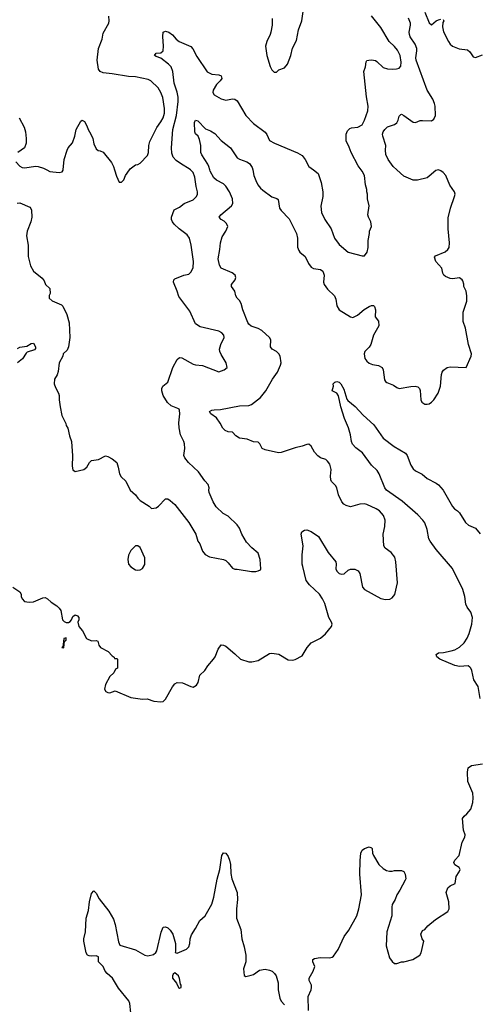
# Model space of a CAD drawing. Header units: inches. Extents: x 1473912 to 1647258, y 640388 to 773423.
# Tile 326 of 420: x 1564510 to 1568482, y 712784 to 721299. Entities that reach past the tile are written whole.
import ezdxf

# ---------------------------------------------------------------- set-up
doc = ezdxf.new("R2010")
doc.units = ezdxf.units.IN
doc.header["$MEASUREMENT"] = 0
doc.layers.add('B5761', color=7, linetype='Continuous')
doc.layers.add('B5762', color=7, linetype='Continuous')

msp = doc.modelspace()

# ---------------------------------------------------------------- linework, layer by layer
at = {"layer": 'B5761', "color": 5}
for points, elevation in [([(1564450, 716391.3), (1564510, 716351.3), (1564521, 716330), (1564522.8, 716310), (1564530.8, 716290), (1564550, 716268.2), (1564590, 716260.5), (1564630, 716264.9), (1564710, 716298.8), (1564730, 716301), (1564750, 716291), (1564780.9, 716260.9), (1564830, 716230.5), (1564851, 716210), (1564866, 716190), (1564880.7, 716110), (1564894.2, 716094.2), (1564910, 716085.5), (1564930, 716085.5), (1564944.7, 716095.3), (1564958, 716110), (1564970, 716138), (1564990, 716151.3), (1565010, 716142), (1565022, 716130), (1565022, 716110), (1565012, 716090), (1565021, 716050), (1565053.2, 716013.2), (1565088.3, 715948.3), (1565130, 715927.3), (1565170, 715931.3), (1565184.7, 715924.7), (1565194, 715890), (1565206.8, 715870), (1565273.7, 715833.7), (1565310, 715796), (1565326.4, 715786.4), (1565330, 715774), (1565350, 715774), (1565354, 715770), (1565354, 715690), (1565338, 715682), (1565322, 715650), (1565290, 715619), (1565250.9, 715550.9), (1565242, 715510), (1565254.8, 715490), (1565270, 715479.1), (1565290, 715476.3), (1565335.3, 715495.3), (1565470, 715438), (1565570, 715423.1), (1565610, 715424.4), (1565670, 715404.4), (1565730, 715400.4), (1565750, 715403.8), (1565770, 715422), (1565830, 715530.7), (1565850, 715554.8), (1565870, 715566.8), (1565917.2, 715562.8), (1565990, 715530.8), (1566010, 715526.8), (1566037.5, 715542.5), (1566052.1, 715567.9), (1566065.2, 715630), (1566109.6, 715670.4), (1566136, 715710), (1566186, 715770), (1566199.3, 715790), (1566224.8, 715855.2), (1566250, 715891.3), (1566270, 715891), (1566290, 715881), (1566370, 715815.5), (1566417.3, 715770), (1566490, 715745.3), (1566514.7, 715745.3), (1566570, 715758), (1566670, 715817.3), (1566690, 715819.1), (1566750, 715810.4), (1566830, 715762), (1566870, 715759.1), (1566890, 715764.9), (1566950, 715796), (1566994.5, 715870), (1567029.7, 715910.2), (1567109, 715950), (1567153.4, 715986.6), (1567204.5, 716050), (1567209.5, 716070), (1567205.1, 716090), (1567182.9, 716130), (1567147, 716250), (1567127.6, 716290), (1567099.5, 716330), (1567013.6, 716410), (1566986, 716450), (1566955.6, 716570), (1566951.6, 716590), (1566951.3, 716670), (1566960.5, 716750), (1566941.2, 716850), (1566948.7, 716870), (1566970, 716884.7), (1566990, 716886.8), (1567030, 716872.7), (1567093.4, 716830), (1567175.6, 716690), (1567242, 716610), (1567246, 716590), (1567243.2, 716550), (1567250.2, 716530), (1567270, 716510.2), (1567290, 716504.7), (1567312.7, 716507.3), (1567350, 716537.1), (1567370, 716546), (1567405.8, 716545.8), (1567433.7, 716533.7), (1567448.3, 716508.3), (1567472.5, 716392.5), (1567490.8, 716370), (1567630, 716293.4), (1567670, 716284.9), (1567710, 716287.3), (1567730, 716298.8), (1567751.3, 716328.7), (1567774.5, 716430), (1567761.6, 716610), (1567751.6, 716650), (1567719.5, 716690), (1567668.7, 716728.7), (1567656.3, 716750), (1567651.1, 716850), (1567664.4, 716915.6), (1567667.2, 716970), (1567653.3, 717010), (1567618.9, 717050), (1567591.3, 717070), (1567510, 717106.4), (1567489.1, 717110.9), (1567450.2, 717109.8), (1567370, 717086.6), (1567330, 717098), (1567309.8, 717109.8), (1567294.3, 717130), (1567266.3, 717190), (1567251.1, 717250), (1567238.9, 717270), (1567205.8, 717305.8), (1567199.8, 717319.8), (1567195, 717350), (1567202, 717410), (1567190, 717454), (1567170, 717481.6), (1567154.5, 717494.5), (1567110, 717511.1), (1567085.9, 717525.9), (1567058.5, 717558.5), (1567030, 717609.2), (1567010, 717629.2), (1566990, 717626), (1566950, 717609.5), (1566890, 717597), (1566770, 717555.6), (1566745.8, 717554.2), (1566630, 717578.4), (1566604, 717590), (1566584, 717630), (1566570, 717644), (1566530, 717649), (1566475.3, 717670), (1566410, 717679.2), (1566378.6, 717698.6), (1566350, 717731.3), (1566310, 717735.5), (1566285, 717745), (1566265.2, 717765.2), (1566242, 717810), (1566210, 717854.7), (1566160.9, 717890), (1566149.4, 717910), (1566170, 717921.3), (1566190, 717925.3), (1566246.4, 717926.4), (1566410, 717960.2), (1566490, 717962.7), (1566514.5, 717970), (1566590, 718032), (1566638, 718090), (1566693.3, 718190), (1566736.9, 718250), (1566764.7, 718310), (1566768.1, 718331.9), (1566760.5, 718390), (1566749.7, 718410), (1566727.8, 718430), (1566690.6, 718450.6), (1566676.4, 718470), (1566680.8, 718530), (1566668.8, 718550), (1566603.8, 718610), (1566570, 718629.2), (1566510, 718649.4), (1566490, 718666), (1566480.6, 718680.6), (1566438.7, 718790), (1566424.8, 718844.8), (1566410, 718869.6), (1566389.6, 718890), (1566378.7, 718910), (1566369.6, 718950), (1566339.6, 718990), (1566341.3, 719010), (1566371.6, 719050), (1566377.6, 719070), (1566371.8, 719090), (1566346, 719110), (1566251.8, 719150), (1566235.7, 719175.7), (1566225.3, 719230), (1566239.3, 719310), (1566244.1, 719370), (1566260, 719420), (1566292.4, 719470), (1566307.2, 719510), (1566296.1, 719536.1), (1566275.9, 719555.9), (1566251.8, 719570), (1566234, 719590), (1566248, 719610), (1566341.5, 719690), (1566350.7, 719710), (1566349.1, 719750), (1566324.3, 719810), (1566290, 719860.3), (1566270, 719878.5), (1566210, 719911.1), (1566188.3, 719930), (1566155.1, 719990), (1566152.5, 720000)], 720), ([(1564488, 719712), (1564510, 719714.9), (1564596.7, 719676.7), (1564607, 719667), (1564611.5, 719651.5), (1564614.2, 719590), (1564605.2, 719550), (1564575.2, 719470), (1564569.4, 719430), (1564582.8, 719350), (1564583.6, 719250), (1564603.6, 719170), (1564630, 719123.8), (1564703.7, 719063.7), (1564721.4, 719041.4), (1564732, 719010), (1564770, 718974), (1564771.6, 718931.6), (1564765.4, 718914.6), (1564764.7, 718890), (1564790, 718866.8), (1564870, 718834), (1564882.5, 718822.5), (1564918, 718750), (1564938.3, 718678.3), (1564943.1, 718550), (1564931.8, 718468.2), (1564919.2, 718440.8), (1564884, 718410), (1564882, 718390), (1564850.5, 718330), (1564842.4, 718257.6), (1564832.1, 718227.9), (1564810.7, 718190), (1564807.3, 718150), (1564818.5, 718118.5), (1564846, 718070), (1564851, 718050), (1564851, 718010), (1564858.8, 717950), (1564874.4, 717874.4), (1564907.3, 717807.3), (1564911.3, 717790), (1564926.4, 717766.4), (1564939.8, 717699.8), (1564957.3, 717650), (1564966.2, 717526.2), (1564963.1, 717436.9), (1564970, 717404.9), (1564990, 717390.4), (1565065.2, 717410), (1565089.5, 717430), (1565113.2, 717470), (1565130, 717486.8), (1565190, 717496), (1565250, 717526), (1565270, 717521), (1565310, 717500.7), (1565348.5, 717468.5), (1565361.6, 717430), (1565372.5, 717372.5), (1565386.2, 717346.2), (1565427.1, 717307.1), (1565464.7, 717230), (1565511.3, 717190), (1565530, 717162), (1565550, 717142), (1565630, 717092), (1565650, 717072), (1565690, 717078), (1565710, 717091.3), (1565770, 717154), (1565790, 717154), (1565810, 717142), (1565850, 717104.7), (1565970.6, 716950), (1566030.7, 716850), (1566050.6, 716790), (1566065.7, 716765.7), (1566090, 716704), (1566113.9, 716673.9), (1566150, 716652.7), (1566272, 716630), (1566290, 716621), (1566310, 716602.8), (1566350, 716554.8), (1566370, 716547.3), (1566390, 716547.7), (1566512.9, 716527.1), (1566550, 716526), (1566570, 716531.3), (1566590, 716542), (1566594, 716550), (1566587, 716630), (1566570, 716684), (1566516, 716730), (1566470, 716779), (1566429.5, 716850), (1566410, 716902), (1566389.6, 716929.6), (1566310, 717004.5), (1566267.7, 717027.7), (1566207.2, 717087.2), (1566182.7, 717130), (1566147, 717210), (1566142.9, 717230), (1566147, 717250), (1566139.7, 717279.7), (1566109.4, 717310), (1566054, 717390), (1565969, 717470), (1565937.2, 717510), (1565929, 717530), (1565936.2, 717590), (1565933.6, 717630), (1565929.4, 717650), (1565898.4, 717710), (1565888, 717768), (1565886.2, 717813.8), (1565893.6, 717890), (1565890, 717922), (1565886.6, 717930), (1565876.1, 717936.1), (1565819.4, 717959.4), (1565787.5, 717987.5), (1565749.7, 718050), (1565738.7, 718090), (1565738.4, 718110), (1565746, 718130), (1565790, 718164.7), (1565832.3, 718290), (1565870, 718361), (1565890, 718377.3), (1565910, 718374.8), (1566010, 718320.7), (1566030, 718314), (1566090, 718307.7), (1566230, 718254), (1566278, 718270), (1566302, 718290), (1566292.7, 718330), (1566250, 718404), (1566238.4, 718430), (1566236.2, 718450), (1566247, 718490), (1566276, 718550), (1566272.7, 718570), (1566256, 718590), (1566230, 718605.1), (1566070, 718641.6), (1566030, 718669.3), (1565978.8, 718778.8), (1565884.7, 718904.8), (1565871.6, 718950), (1565839.5, 719030), (1565841.2, 719050), (1565850, 719057.3), (1565929.5, 719090.5), (1565970, 719099.1), (1565990, 719114.8), (1566007.6, 719152.4), (1566011.1, 719208.9), (1565993, 719350), (1565978.4, 719410), (1565957.4, 719437.4), (1565889.3, 719490), (1565846, 719530), (1565828.9, 719551.1), (1565821.2, 719570), (1565821.2, 719590), (1565845.6, 719654.4), (1565890, 719678.8), (1565931.3, 719708.7), (1566010, 719742), (1566037, 719770), (1566045.1, 719790), (1566046, 719810), (1566035, 719855.1), (1566024.1, 719935.9), (1566010, 719977.7), (1565986.3, 720000)], 740), ([(1564744, 720000), (1564770, 719987.3), (1564850, 719976), (1564877.2, 719982.8), (1564884, 719996), (1564884.5, 720000)], 760), ([(1565329.7, 720000), (1565345.4, 719945.4), (1565370, 719894), (1565390, 719894), (1565410, 719914), (1565424, 719950), (1565457.3, 720000)], 760), ([(1566523.7, 720000), (1566534.3, 719950), (1566550, 719907.7), (1566569, 719870), (1566590, 719843.1), (1566610, 719823.1), (1566690, 719766.7), (1566733, 719753), (1566743.1, 719743.1), (1566755, 719670), (1566769, 719649), (1566837.7, 719577.7), (1566901.3, 719450), (1566911.3, 719410), (1566910.2, 719330.2), (1566921.6, 719301.6), (1566930, 719288.4), (1566978, 719250), (1567005.5, 719190), (1567030, 719159.6), (1567050, 719146.9), (1567110, 719137), (1567130, 719124.9), (1567142.3, 719090), (1567136.5, 719030), (1567140.9, 719010), (1567170, 718968.8), (1567230.3, 718910), (1567242.6, 718882.6), (1567250, 718822.8), (1567270, 718790.4), (1567370, 718728.5), (1567390, 718722), (1567430, 718742.3), (1567488, 718792), (1567530, 718817.3), (1567550, 718826), (1567566.6, 718826.6), (1567577.2, 718817.2), (1567584, 718790), (1567581.7, 718730), (1567610.2, 718690.2), (1567613.5, 718650), (1567566.5, 718570), (1567544.2, 718490), (1567530, 718467.3), (1567491.8, 718428.2), (1567485.7, 718410), (1567494, 718370), (1567510, 718345.5), (1567529.1, 718329.1), (1567558, 718318), (1567610, 718308), (1567641.1, 718290), (1567651.5, 718270), (1567663.5, 718183.5), (1567670.2, 718170.2), (1567681.8, 718161.8), (1567739.5, 718139.5), (1567770, 718117.1), (1567790, 718108.5), (1567890, 718126.7), (1567928.3, 718128.3), (1567950, 718124), (1567964, 718110), (1567971.9, 718091.9), (1567977.6, 718010), (1567986, 717990), (1568010, 717974.9), (1568030, 717972.7), (1568050, 717978), (1568070, 717990.6), (1568090, 718010.7), (1568127.6, 718070), (1568147.6, 718130), (1568156.2, 718230), (1568162, 718250), (1568173.1, 718266.9), (1568204, 718290), (1568230, 718297.1), (1568368, 718292), (1568412.5, 718387.5), (1568414, 718410), (1568389.2, 718490), (1568364, 718630), (1568342, 718690), (1568342, 718770), (1568374.6, 718865.4), (1568375.3, 718910), (1568369, 718950), (1568349, 718990), (1568348.4, 719011.6), (1568340.2, 719040.2), (1568335.3, 719050), (1568310, 719065.2), (1568250, 719057.4), (1568230, 719059.7), (1568190, 719076.9), (1568175.6, 719090), (1568167.2, 719107.2), (1568158, 719150), (1568107.1, 719207.2), (1568094.5, 719245.5), (1568102.7, 719257.3), (1568187.3, 719290), (1568209.6, 719310), (1568221.3, 719330), (1568225.4, 719370), (1568213.3, 719490), (1568214.2, 719585.9), (1568233.3, 719670), (1568267.3, 719770), (1568272, 719790), (1568266.6, 719810), (1568227.8, 719867.8), (1568193, 719950), (1568170, 719978), (1568150, 719992.2), (1568130, 719998.9), (1568104.9, 719995.1), (1568050, 719944.5), (1568030, 719931.6), (1567948.1, 719911.9), (1567910, 719911.6), (1567830, 719945.4), (1567769.6, 720000)], 720), ([(1567049.2, 720000), (1567090.7, 719970), (1567114.9, 719890), (1567128.2, 719810), (1567128.2, 719770), (1567113.7, 719686.3), (1567119.1, 719630), (1567148, 719570), (1567203, 719490), (1567230.6, 719410), (1567270, 719354), (1567350, 719287.7), (1567470, 719256), (1567490, 719258), (1567512.5, 719287.5), (1567521.2, 719330), (1567521.2, 719390), (1567534, 719450), (1567534, 719470), (1567549, 719510), (1567544, 719550), (1567524, 719590), (1567519, 719610), (1567528.7, 719690), (1567515.3, 719750), (1567515.3, 719790), (1567509.1, 719809.1), (1567509, 719830), (1567497.2, 719870), (1567489.5, 719950), (1567470, 719989.2), (1567461.2, 720000)], 740), ([(1564490, 718456.3), (1564510, 718466.7), (1564570, 718476), (1564610, 718498.7), (1564630, 718500.5), (1564646, 718470), (1564645.5, 718454.5), (1564636.1, 718443.9), (1564575.5, 718424.5), (1564565.3, 718414.7), (1564535, 718365), (1564489.2, 718330.9)], 720), ([(1568489.8, 715429.8), (1568471.5, 715531.5), (1568435.1, 715590), (1568416.3, 715670), (1568409.7, 715689.7), (1568400.5, 715700.5), (1568386, 715710), (1568310, 715704.5), (1568270, 715713.8), (1568140.9, 715770), (1568114, 715790), (1568109.8, 715810), (1568130, 715822.3), (1568173.9, 715826.1), (1568239.5, 715839.5), (1568270, 715850.2), (1568310, 715872.3), (1568351, 715910), (1568376, 715950), (1568393.7, 715990), (1568417.6, 716070), (1568422.8, 716130), (1568410, 716174), (1568378, 716218), (1568365.5, 716245.5), (1568358.1, 716310), (1568341.1, 716370), (1568250, 716553.7), (1568110, 716716.6), (1568057.1, 716790), (1568046.8, 716810), (1568032.2, 716890), (1568010, 716946.4), (1567993.9, 716970), (1567950, 717017.3), (1567814.4, 717134.4), (1567680.2, 717230), (1567664.1, 717250), (1567617.4, 717370), (1567600.4, 717400.4), (1567550, 717446.6), (1567472.7, 717552.7), (1567414.9, 717594.9), (1567386.9, 717626.9), (1567376.2, 717650), (1567368, 717710), (1567351.3, 717770), (1567317.4, 717850), (1567283.8, 717950), (1567264.9, 718044.9), (1567249.7, 718069.7), (1567209.6, 718090), (1567222, 718130), (1567218, 718150), (1567234.6, 718165.4), (1567249.2, 718170.8), (1567270, 718162.8), (1567286, 718150), (1567310, 718104.7), (1567337.3, 718017.3), (1567345, 718004.9), (1567410, 717954.4), (1567478, 717878), (1567570, 717795.8), (1567650, 717680.3), (1567747.3, 717607.3), (1567845, 717550), (1567858.8, 717530), (1567890, 717446), (1567910, 717414.9), (1567930, 717398.3), (1567987.8, 717367.8), (1568030.6, 717330), (1568110, 717290.2), (1568130, 717275.8), (1568170.2, 717230), (1568250, 717088.8), (1568268.2, 717068.2), (1568292.9, 717052.8), (1568310, 717035.3), (1568363.7, 716950), (1568390, 716927.6), (1568450, 716901.1), (1568490, 716852.4)], 680), ([(1567004.5, 712730), (1567002.9, 712850), (1567029.4, 712910), (1567032.3, 712930), (1567032.3, 712950), (1567012.3, 712990), (1567012.3, 713010), (1567046.6, 713070), (1567059.3, 713110), (1567044, 713150), (1567042, 713170), (1567059, 713181), (1567106, 713190), (1567190, 713185.5), (1567210, 713190.5), (1567221, 713199), (1567260.9, 713259.1), (1567314.7, 713370), (1567355.4, 713424.6), (1567424.2, 713550), (1567442, 713610), (1567463.5, 713730), (1567449.8, 713910.2), (1567452, 714028), (1567459.3, 714090), (1567470, 714118), (1567490, 714131.3), (1567530, 714144.7), (1567550, 714138), (1567556, 714130), (1567558.8, 714090), (1567566.8, 714070), (1567612.5, 713992.5), (1567650, 713957.3), (1567679.9, 713939.9), (1567705.6, 713934.4), (1567730, 713934.8), (1567750, 713941), (1567810, 713941), (1567830, 713931.3), (1567841, 713910), (1567846, 713870), (1567842, 713858), (1567796, 713770), (1567768.1, 713731.9), (1567754, 713690), (1567730, 713648), (1567725.2, 713625.2), (1567725.5, 713550), (1567684.2, 713410), (1567676.1, 713290), (1567706.7, 713186.7), (1567730, 713154), (1567750, 713138), (1567770, 713136.3), (1567810, 713150.7), (1567830, 713150.8), (1567908, 713170), (1567968.7, 713210), (1567979, 713230), (1568002.7, 713330), (1567989.4, 713350), (1567977.2, 713390), (1567990, 713422), (1568010, 713432), (1568038, 713462), (1568102.5, 713517.5), (1568210, 713586), (1568221.2, 713610), (1568218.4, 713670), (1568195.1, 713750), (1568210, 713791), (1568230, 713807.3), (1568274, 713830), (1568282, 713890), (1568308.7, 713930), (1568315.3, 713950), (1568308.4, 713968.4), (1568269.2, 713989.2), (1568261.2, 714010), (1568269.5, 714030.5), (1568308.7, 714070), (1568332.9, 714187.1), (1568357.2, 714230), (1568359.3, 714250), (1568346.6, 714290), (1568337.2, 714390), (1568350, 714411), (1568375.3, 714430), (1568409, 714470), (1568426, 714530), (1568429.4, 714570), (1568426.6, 714610), (1568383.7, 714710), (1568380.9, 714790), (1568386, 714830), (1568415.3, 714850), (1568510, 714863.1)], 680), ([(1565469.9, 712710), (1565462.1, 712790), (1565453.4, 712813.4), (1565363.9, 712923.9), (1565311.3, 713011.3), (1565266.6, 713050), (1565249.7, 713070), (1565229.6, 713110), (1565192, 713150), (1565190, 713195.3), (1565170, 713202), (1565130, 713199.3), (1565110, 713202.5), (1565096.3, 713210), (1565083.1, 713230), (1565062.7, 713330), (1565063.9, 713350), (1565079.7, 713410), (1565084.7, 713530), (1565103.5, 713596.5), (1565112, 713670), (1565130, 713742), (1565150, 713766), (1565170, 713746), (1565196.5, 713696.5), (1565280.5, 713590), (1565320.7, 713520.7), (1565335.4, 713475.4), (1565362.9, 713322.9), (1565374.9, 713294.9), (1565510, 713254.9), (1565590, 713208), (1565616.6, 713203.4), (1565666.8, 713213.2), (1565687.3, 713232.7), (1565693.4, 713246.6), (1565732.9, 713407.1), (1565749.3, 713450), (1565770, 713454.8), (1565790, 713444.7), (1565810, 713424.7), (1565834, 713390), (1565857.3, 713310), (1565856.9, 713243.1), (1565852.7, 713232.7), (1565870, 713224.7), (1565950, 713260.7), (1565970, 713281), (1565980.9, 713310), (1565982, 713350), (1565994.5, 713385.5), (1566030, 713438.8), (1566066, 713510), (1566112.7, 713550), (1566171.1, 713648.9), (1566188.7, 713711.3), (1566215.2, 713864.8), (1566240.5, 713950), (1566255.3, 714070), (1566270, 714094), (1566290, 714091.3), (1566310, 714062), (1566322, 714030), (1566331.7, 713991.7), (1566334.8, 713914.8), (1566342.8, 713870), (1566390.4, 713750), (1566393.4, 713690), (1566383.2, 713610), (1566384.6, 713530), (1566420.3, 713430), (1566430.4, 713350), (1566450, 713282), (1566463, 713210), (1566463, 713150), (1566444.9, 713090), (1566450, 713034), (1566465.4, 713025.4), (1566510, 713035.5), (1566530, 713043), (1566582.2, 713077.7), (1566630, 713087), (1566670, 713079.5), (1566690.6, 713070), (1566713, 713050), (1566725.5, 713030), (1566743.8, 712970), (1566743, 712910), (1566757.5, 712837.5), (1566770.5, 712810.5), (1566799.3, 712779.3)], 680)]:
    msp.add_lwpolyline(points, dxfattribs=dict(at, elevation=elevation))
for points, elevation in [([(1565530, 716748.7), (1565510, 716748.7), (1565471.1, 716708.9), (1565450.9, 716669.1), (1565442.8, 716630), (1565451, 716590), (1565470, 716566), (1565510, 716541), (1565530, 716538), (1565550, 716541), (1565570, 716551.3), (1565592.5, 716587.5), (1565590, 716646), (1565550, 716735.3)], 740), ([(1564910, 715954), (1564890, 715946), (1564886, 715894), (1564882, 715878), (1564874, 715870), (1564890, 715866), (1564896.4, 715923.6), (1564910, 715934)], 720), ([(1565850, 713055.3), (1565836.9, 713043.1), (1565831.3, 713030), (1565831.3, 713010), (1565865.4, 712965.4), (1565882, 712930), (1565890, 712924.7), (1565906, 712930), (1565906, 712950), (1565898, 712958), (1565890, 713006), (1565882, 713030)], 680)]:
    msp.add_lwpolyline(points, close=True, dxfattribs=dict(at, elevation=elevation))
at = {"layer": 'B5762', "color": 5}
for points, elevation in [([(1565457.3, 720000), (1565464, 720010), (1565510, 720042.8), (1565530, 720046.8), (1565550, 720057.3), (1565615.1, 720124.9), (1565623, 720150), (1565624.7, 720210), (1565634.9, 720245.1), (1565694.1, 720365.9), (1565730, 720414), (1565749.8, 720450), (1565760.7, 720490), (1565762, 720530), (1565747, 720627), (1565730, 720669.4), (1565705.1, 720710), (1565643.7, 720770), (1565620.1, 720780.1), (1565510, 720803.5), (1565450, 720808), (1565310, 720831.2), (1565230, 720839.6), (1565204, 720850), (1565189.3, 720870), (1565179.3, 720950), (1565189.6, 721050.4), (1565222.7, 721130), (1565230, 721182), (1565279.3, 721270), (1565282.7, 721290), (1565279.3, 721330)], 760), ([(1566692.4, 721310), (1566690.4, 721250.4), (1566680.4, 721190), (1566674.9, 721170), (1566644.4, 721110), (1566634.9, 721070), (1566644.4, 720990), (1566674.4, 720894.4), (1566690, 720864), (1566710, 720846), (1566730, 720846), (1566750, 720866), (1566798, 720882), (1566825.6, 720914.4), (1566853.2, 720990), (1566866.3, 721053.7), (1566902, 721118), (1566918, 721210), (1566947, 721290), (1566958.4, 721370)], 760), ([(1567461.2, 720000), (1567433.7, 720033.7), (1567374.7, 720150), (1567357.7, 720197.7), (1567331.8, 720250), (1567332, 720310), (1567343, 720337), (1567363, 720357), (1567377.2, 720362.8), (1567431, 720369), (1567469.4, 720390), (1567490, 720431), (1567518.7, 720510), (1567522.9, 720550), (1567507.5, 720632.5), (1567483.1, 720850), (1567498.7, 720890), (1567504.5, 720935.5), (1567510, 720944.7), (1567526, 720950), (1567549.6, 720950.4), (1567584.4, 720944.4), (1567597.3, 720937.3), (1567650, 720886.3), (1567690, 720872.9), (1567730, 720870.3), (1567766.6, 720873.4), (1567790, 720880.5), (1567802.4, 720897.6), (1567806.6, 720930), (1567797.4, 720990), (1567775.9, 721035.9), (1567750, 721067.3), (1567701.6, 721110), (1567630, 721231.8), (1567550, 721332.3)], 740), ([(1567769.6, 720000), (1567736.4, 720030), (1567694.8, 720090), (1567673.5, 720133.5), (1567670.7, 720170), (1567674.6, 720210), (1567649.6, 720290.4), (1567646, 720310), (1567651.6, 720330), (1567665.1, 720350), (1567688.9, 720371.1), (1567750, 720393.1), (1567770, 720406.7), (1567781.7, 720430), (1567790, 720464.7), (1567802.4, 720477.6), (1567810, 720480.5), (1567830, 720470.4), (1567910, 720413.4), (1567930, 720410.6), (1567970, 720425.5), (1567990, 720428.2), (1568070, 720425.3), (1568090, 720437.1), (1568103.1, 720470), (1568099.9, 720550), (1568094.7, 720574.7), (1568079.5, 720610), (1568030.5, 720690), (1567936.3, 720950), (1567933.7, 720970), (1567943, 721030), (1567941.9, 721050), (1567926.4, 721086.4), (1567883.4, 721150), (1567877.5, 721170), (1567875.8, 721190), (1567888.4, 721250), (1567888.2, 721270), (1567871.4, 721311.4)], 720), ([(1568010, 721364.4), (1568050, 721270.6), (1568070, 721254.4), (1568110, 721287.6), (1568130, 721297.8), (1568150, 721302.7)], 720), ([(1568170, 721300.7), (1568174.6, 721290), (1568166.9, 721273.1), (1568162.7, 721237.3), (1568172.8, 721192.8), (1568214.9, 721110), (1568230, 721088.4), (1568250.2, 721070.2), (1568306.7, 721046.7), (1568378.7, 721038.7), (1568401.3, 721021.3), (1568430, 720978.4), (1568450, 720970.4), (1568510, 720994.9)], 720), ([(1565986.3, 720000), (1565975.6, 720010), (1565908.1, 720048.1), (1565862.1, 720082.1), (1565837.3, 720110), (1565824.2, 720144.2), (1565821.7, 720190), (1565833.2, 720350), (1565864.4, 720470), (1565878.9, 720590), (1565878.7, 720630), (1565870, 720671.8), (1565843.7, 720750), (1565833.8, 720850), (1565818.2, 720890), (1565795.5, 720915.5), (1565730, 720966.3), (1565690, 720979.5), (1565676, 720990), (1565688.7, 721010), (1565730, 721013.4), (1565749.6, 721030.4), (1565753.7, 721070), (1565745.7, 721154.3), (1565749.6, 721190.4), (1565770, 721198.8), (1565798, 721190), (1565830, 721167.7), (1565862.6, 721130), (1565888.8, 721108.8), (1565990, 721065.7), (1566006.8, 721046.8), (1566040.8, 720980.8), (1566130, 720847.6), (1566170, 720826.3), (1566230, 720823), (1566252.3, 720812.3), (1566255.5, 720790), (1566242, 720770), (1566210, 720739.5), (1566181.1, 720690), (1566179.5, 720670), (1566190.7, 720650), (1566250, 720615.5), (1566290, 720602), (1566350, 720614), (1566370, 720610.8), (1566390, 720597.3), (1566465.5, 720470), (1566530, 720401.6), (1566630, 720327), (1566646.5, 720306.5), (1566670, 720253), (1566710.8, 720230), (1566910, 720147.7), (1566950, 720124), (1566977.3, 720090), (1567007.7, 720030), (1567049.2, 720000)], 740), ([(1564506, 720450), (1564548.1, 720368.1), (1564559.1, 720330), (1564565.5, 720270), (1564565.5, 720230), (1564550.8, 720190), (1564494.8, 720150)], 760), ([(1564884.5, 720000), (1564895.1, 720090), (1564919, 720170), (1564929.2, 720190), (1564965.4, 720234.6), (1564986.6, 720290), (1564997.2, 720350), (1565039.3, 720420.7), (1565050, 720431), (1565070, 720418.8), (1565090, 720381), (1565100.3, 720350), (1565124.9, 720310), (1565140.4, 720270), (1565150, 720224.7), (1565170, 720182), (1565187.1, 720167.1), (1565204.7, 720164.7), (1565230, 720152), (1565303.5, 720063.5), (1565321, 720030), (1565329.7, 720000)], 760), ([(1566152.5, 720000), (1566144.7, 720030), (1566134.7, 720050), (1566082.6, 720130), (1566074.3, 720150), (1566074.7, 720210), (1566063.9, 720263.9), (1566051.8, 720290), (1566030, 720312.3), (1566023.8, 720330), (1566020.7, 720410), (1566029.6, 720430.4), (1566050, 720424), (1566115.6, 720355.6), (1566158.1, 720338.1), (1566195, 720315), (1566250, 720252.7), (1566330.8, 720190.8), (1566390, 720104.7), (1566410, 720091.3), (1566474, 720070), (1566494.8, 720054.8), (1566519.6, 720019.6), (1566523.7, 720000)], 720), ([(1564476.3, 720070), (1564510, 720030.8), (1564530, 720019.1), (1564550, 720016.3), (1564650, 720030.6), (1564670, 720028.2), (1564714.4, 720014.4), (1564744, 720000)], 760)]:
    msp.add_lwpolyline(points, dxfattribs=dict(at, elevation=elevation))

doc.saveas('drawing.dxf')
